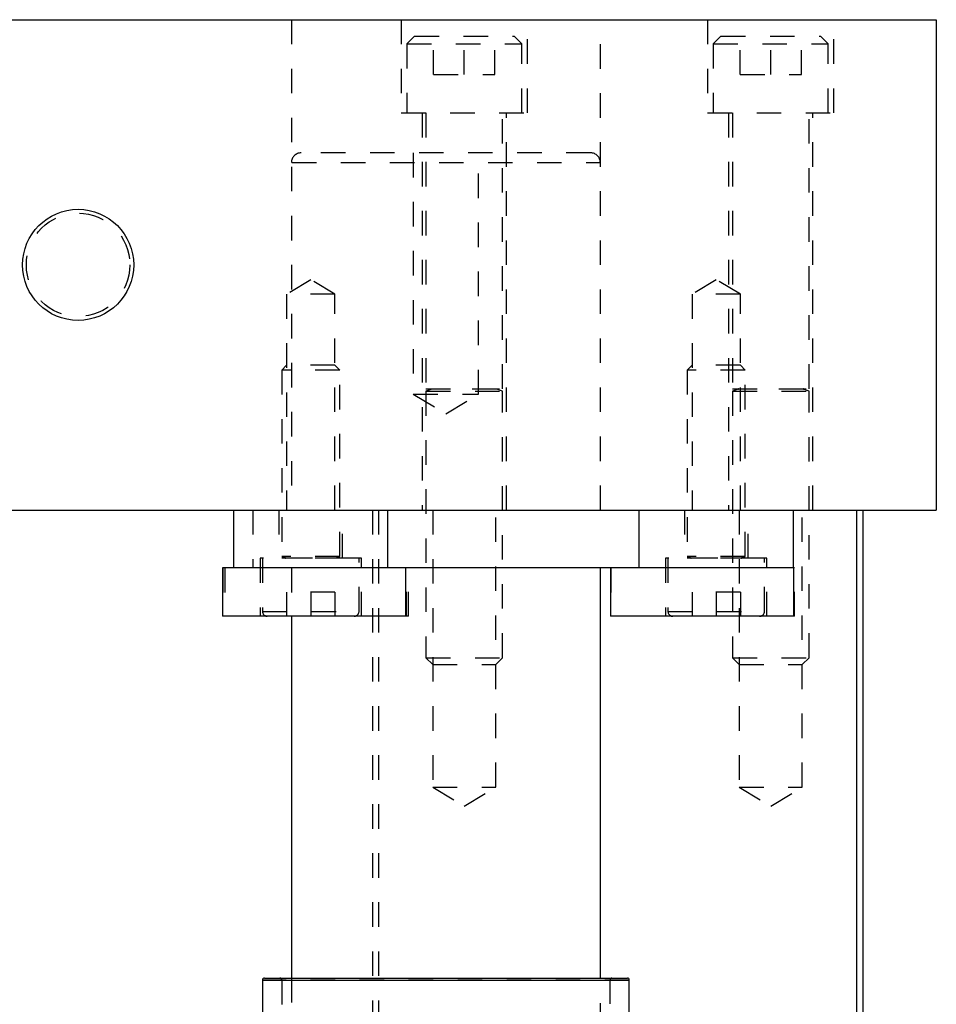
# Model space of a CAD drawing. Header units: inches. Extents: x 1880 to 2363, y -453 to -54.
# Tile 486 of 656: x 1929 to 1933, y -149 to -145. Entities that reach past the tile are written whole.
import ezdxf

# ---------------------------------------------------------------- set-up
doc = ezdxf.new("R2010")
doc.units = ezdxf.units.IN
doc.header["$LTSCALE"] = 0.5
doc.header["$MEASUREMENT"] = 0
doc.linetypes.add('HIDDEN', pattern=[0.225, 0.15, -0.075])
doc.layers.add('SID-M-H', color=4, linetype='HIDDEN')
doc.layers.add('SID-M-S', color=105, linetype='Continuous')

msp = doc.modelspace()

# ---------------------------------------------------------------- linework, layer by layer
at = {"layer": 'SID-M-H'}
for p, q in [((1930.1975, -144.9432), (1930.1975, -146.9432)), ((1930.64492, -144.9432), (1930.64492, -145.3232)), ((1931.15992, -145.3232), (1931.15992, -144.9432)), ((1931.45734, -146.9432), (1931.45734, -144.9432)), ((1931.89492, -144.9432), (1931.89492, -145.3232)), ((1932.40992, -145.3232), (1932.40992, -144.9432)), ((1930.6993, -145.0107), (1930.66805, -145.04195)), ((1930.6993, -145.0107), (1931.10555, -145.0107)), ((1930.77742, -145.16695), (1930.77742, -145.0107)), ((1930.90242, -145.16695), (1930.90242, -145.0107)), ((1931.02742, -145.16695), (1931.02742, -145.0107)), ((1931.1368, -145.04195), (1931.10555, -145.0107)), ((1931.9493, -145.0107), (1931.91805, -145.04195)), ((1931.9493, -145.0107), (1932.35555, -145.0107)), ((1932.02742, -145.16695), (1932.02742, -145.0107)), ((1932.15242, -145.16695), (1932.15242, -145.0107)), ((1932.27742, -145.16695), (1932.27742, -145.0107)), ((1932.3868, -145.04195), (1932.35555, -145.0107)), ((1930.66805, -145.04195), (1931.1368, -145.04195)), ((1930.66805, -145.04195), (1930.66805, -145.3232)), ((1931.1368, -145.3232), (1931.1368, -145.04195)), ((1931.91805, -145.04195), (1932.3868, -145.04195)), ((1931.91805, -145.04195), (1931.91805, -145.3232)), ((1932.3868, -145.3232), (1932.3868, -145.04195)), ((1930.77742, -145.16695), (1931.02742, -145.16695)), ((1932.02742, -145.16695), (1932.27742, -145.16695)), ((1930.64492, -145.3232), (1931.15992, -145.3232)), ((1930.73042, -145.3232), (1930.73042, -146.9432)), ((1930.74617, -145.3232), (1930.74617, -146.4486)), ((1931.05867, -146.4486), (1931.05867, -145.3232)), ((1931.07442, -146.9432), (1931.07442, -145.3232)), ((1931.89492, -145.3232), (1932.40992, -145.3232)), ((1931.98042, -145.3232), (1931.98042, -146.9432)), ((1931.99617, -145.3232), (1931.99617, -146.4486)), ((1932.30867, -146.4486), (1932.30867, -145.3232)), ((1932.32442, -146.9432), (1932.32442, -145.3232)), ((1931.41797, -145.48651), (1930.23687, -145.48651)), ((1930.69455, -145.48651), (1930.69455, -146.47076)), ((1930.9603, -146.47076), (1930.9603, -145.48651)), ((1930.19926, -145.52588), (1931.45558, -145.52588)), ((1930.27624, -146.00406), (1930.17782, -146.0632)), ((1930.37467, -146.0632), (1930.27624, -146.00406)), ((1931.92978, -146.00406), (1931.83136, -146.0632)), ((1932.02821, -146.0632), (1931.92978, -146.00406)), ((1930.37467, -146.0632), (1930.17782, -146.0632)), ((1930.17782, -146.0632), (1930.17782, -146.9432)), ((1930.37467, -146.9432), (1930.37467, -146.0632)), ((1932.02821, -146.0632), (1931.83136, -146.0632)), ((1931.83136, -146.0632), (1931.83136, -146.9432)), ((1932.02821, -146.9432), (1932.02821, -146.0632)), ((1930.17782, -146.35265), (1930.15813, -146.37234)), ((1930.39435, -146.37234), (1930.15813, -146.37234)), ((1930.15813, -146.37234), (1930.15813, -147.13249)), ((1930.37467, -146.35265), (1930.17782, -146.35265)), ((1930.39435, -146.37234), (1930.37467, -146.35265)), ((1930.39435, -147.13249), (1930.39435, -146.37234)), ((1931.83136, -146.35265), (1931.81167, -146.37234)), ((1932.0479, -146.37234), (1931.81167, -146.37234)), ((1931.81167, -146.37234), (1931.81167, -147.13249)), ((1932.02821, -146.35265), (1931.83136, -146.35265)), ((1932.0479, -146.37234), (1932.02821, -146.35265)), ((1932.0479, -147.13249), (1932.0479, -146.37234)), ((1930.74617, -146.4486), (1931.05867, -146.4486)), ((1930.76973, -146.45012), (1930.74617, -146.4587)), ((1930.74617, -146.4587), (1931.05867, -146.4587)), ((1930.74617, -146.4587), (1930.74617, -147.54545)), ((1931.03467, -146.45012), (1930.77018, -146.45012)), ((1931.05867, -146.4587), (1931.03512, -146.45012)), ((1931.05867, -147.54545), (1931.05867, -146.4587)), ((1931.99617, -146.4486), (1932.30867, -146.4486)), ((1932.01973, -146.45012), (1931.99617, -146.4587)), ((1931.99617, -146.4587), (1932.30867, -146.4587)), ((1931.99617, -146.4587), (1931.99617, -147.54545)), ((1932.28467, -146.45012), (1932.02018, -146.45012)), ((1932.30867, -146.4587), (1932.28512, -146.45012)), ((1932.30867, -147.54545), (1932.30867, -146.4587)), ((1930.69455, -146.47076), (1930.9603, -146.47076)), ((1930.69455, -146.47076), (1930.82742, -146.5506)), ((1930.82742, -146.5506), (1930.9603, -146.47076)), ((1930.04002, -146.9432), (1930.04002, -147.17942)), ((1930.14632, -146.9432), (1930.14632, -147.14005)), ((1930.40616, -147.14005), (1930.40616, -146.9432)), ((1930.52742, -146.9432), (1930.52742, -149.4532)), ((1930.55242, -146.9432), (1930.55242, -149.4532)), ((1930.77392, -146.9432), (1930.77392, -148.0732)), ((1931.03092, -148.0732), (1931.03092, -146.9432)), ((1931.79986, -146.9432), (1931.79986, -147.14005)), ((1932.02392, -146.9432), (1932.02392, -148.0732)), ((1932.05971, -147.14005), (1932.05971, -146.9432)), ((1932.28092, -148.0732), (1932.28092, -146.9432)), ((1930.48293, -147.14005), (1930.06955, -147.14005)), ((1930.06955, -147.14005), (1930.06955, -147.37627)), ((1930.07939, -147.14005), (1930.07939, -147.35659)), ((1930.39435, -147.13249), (1930.15813, -147.13249)), ((1930.15813, -147.13249), (1930.17362, -147.13813)), ((1930.39435, -147.13966), (1930.15813, -147.13966)), ((1930.15813, -147.13966), (1930.15813, -147.14005)), ((1930.17406, -147.13813), (1930.37843, -147.13813)), ((1930.37886, -147.13813), (1930.39435, -147.13249)), ((1930.39435, -147.14005), (1930.39435, -147.13966)), ((1930.47309, -147.35659), (1930.47309, -147.14005)), ((1930.48293, -147.37627), (1930.48293, -147.14005)), ((1932.13648, -147.14005), (1931.72309, -147.14005)), ((1931.72309, -147.14005), (1931.72309, -147.37627)), ((1931.73293, -147.14005), (1931.73293, -147.35659)), ((1932.0479, -147.13249), (1931.81167, -147.13249)), ((1931.81167, -147.13249), (1931.82716, -147.13813)), ((1932.0479, -147.13966), (1931.81167, -147.13966)), ((1931.81167, -147.13966), (1931.81167, -147.14005)), ((1931.8276, -147.13813), (1932.03197, -147.13813)), ((1932.03241, -147.13813), (1932.0479, -147.13249)), ((1932.0479, -147.14005), (1932.0479, -147.13966)), ((1932.12664, -147.35659), (1932.12664, -147.14005)), ((1932.13648, -147.37627), (1932.13648, -147.14005)), ((1929.9182, -147.17942), (1929.9182, -147.37627)), ((1929.92625, -147.17942), (1929.92625, -147.37627)), ((1930.1975, -147.17942), (1930.1975, -147.37627)), ((1930.66624, -147.37627), (1930.66624, -147.17942)), ((1930.67428, -147.37627), (1930.67428, -147.17942)), ((1931.50042, -147.17942), (1931.50042, -147.37627)), ((1932.24845, -147.17942), (1932.24636, -147.17942)), ((1932.24845, -147.37627), (1932.24845, -147.17942)), ((1930.37467, -147.27785), (1930.17782, -147.27785)), ((1930.17782, -147.27785), (1930.17782, -147.37627)), ((1930.27624, -147.27785), (1930.27624, -147.37627)), ((1930.37467, -147.27785), (1930.37467, -147.37627)), ((1932.02821, -147.27785), (1931.83136, -147.27785)), ((1931.83136, -147.27785), (1931.83136, -147.37627)), ((1931.92978, -147.27785), (1931.92978, -147.37627)), ((1932.02821, -147.27785), (1932.02821, -147.37627)), ((1930.07985, -147.35659), (1930.47263, -147.35659)), ((1930.67428, -147.37627), (1930.66419, -147.37627)), ((1931.73339, -147.35659), (1932.12618, -147.35659)), ((1932.24845, -147.37627), (1932.24636, -147.37627)), ((1930.74617, -147.54545), (1931.05867, -147.54545)), ((1930.74617, -147.54545), (1930.77392, -147.5732)), ((1931.03092, -147.5732), (1931.05867, -147.54545)), ((1931.99617, -147.54545), (1932.30867, -147.54545)), ((1931.99617, -147.54545), (1932.02392, -147.5732)), ((1932.28092, -147.5732), (1932.30867, -147.54545)), ((1930.77392, -147.5732), (1931.03092, -147.5732)), ((1932.02392, -147.5732), (1932.28092, -147.5732)), ((1930.77392, -148.0732), (1931.03092, -148.0732)), ((1930.77392, -148.0732), (1930.90242, -148.15041)), ((1930.90242, -148.15041), (1931.03092, -148.0732)), ((1932.02392, -148.0732), (1932.28092, -148.0732)), ((1932.02392, -148.0732), (1932.15242, -148.15041)), ((1932.15242, -148.15041), (1932.28092, -148.0732)), ((1931.57545, -148.86009), (1930.07939, -148.86009)), ((1930.15813, -148.86009), (1930.15813, -151.75773)), ((1930.1975, -148.85222), (1930.1975, -152.25472)), ((1931.45734, -152.25472), (1931.45734, -148.85222)), ((1931.49671, -151.75773), (1931.49671, -148.86009))]:
    msp.add_line(p, q, dxfattribs=at)
msp.add_circle((1929.32742, -145.9432), 0.21095, dxfattribs=at)
for centre, radius, start, end in [((1930.23687, -145.52588), 0.03937, 90, 180), ((1931.41797, -145.52588), 0.03937, 0, 90), ((1930.76946, -146.44938), 0.000787, 290, 90), ((1931.03539, -146.44938), 0.000787, 90, 250), ((1932.01946, -146.44938), 0.000787, 290, 90), ((1932.28539, -146.44938), 0.000787, 90, 250), ((1930.17335, -147.13887), 0.000787, 270, 70), ((1930.37913, -147.13887), 0.000787, 110, 270), ((1931.82689, -147.13887), 0.000787, 270, 70), ((1932.03268, -147.13887), 0.000787, 110, 270), ((1930.09908, -147.35659), 0.01969, 180, 270), ((1930.45341, -147.35659), 0.01969, 270, 0), ((1931.75262, -147.35659), 0.01969, 180, 270), ((1932.10695, -147.35659), 0.01969, 270, 0), ((1930.15026, -148.86009), 0.00787, 0, 90), ((1931.50459, -148.86009), 0.00787, 90, 180)]:
    msp.add_arc(centre, radius, start, end, dxfattribs=at)
at = {"layer": 'SID-M-S'}
for p, q in [((1918.82742, -144.9432), (1932.82742, -144.9432)), ((1932.82742, -144.9432), (1932.82742, -146.9432)), ((1918.82742, -146.9432), (1932.82742, -146.9432)), ((1929.96128, -146.9432), (1929.96128, -147.17942)), ((1930.5912, -147.17942), (1930.5912, -146.9432)), ((1931.61482, -146.9432), (1931.61482, -147.17942)), ((1932.24475, -147.17942), (1932.24475, -146.9432)), ((1932.50242, -146.9432), (1932.50242, -149.4532)), ((1932.52742, -146.9432), (1932.52742, -149.4532)), ((1929.91616, -147.17942), (1929.91616, -147.37627)), ((1932.24636, -147.17942), (1929.91616, -147.17942)), ((1930.66419, -147.37627), (1930.66419, -147.17942)), ((1931.45734, -148.85222), (1931.45734, -147.17942)), ((1931.49833, -147.17942), (1931.49833, -147.37627)), ((1932.24636, -147.37627), (1932.24636, -147.17942)), ((1930.66419, -147.37627), (1929.91616, -147.37627)), ((1930.1975, -147.37627), (1930.1975, -148.85222)), ((1932.24636, -147.37627), (1931.49833, -147.37627)), ((1930.07939, -148.86009), (1930.07939, -149.0097)), ((1930.07939, -148.86009), (1931.57545, -148.86009)), ((1930.08727, -148.85222), (1931.56758, -148.85222)), ((1931.57545, -149.0097), (1931.57545, -148.86009))]:
    msp.add_line(p, q, dxfattribs=at)
msp.add_circle((1929.32742, -145.9432), 0.22655, dxfattribs=at)
for centre, start, end in [((1930.08727, -148.86009), 90, 180), ((1931.56758, -148.86009), 0, 90)]:
    msp.add_arc(centre, 0.00787, start, end, dxfattribs=at)

doc.saveas('drawing.dxf')
